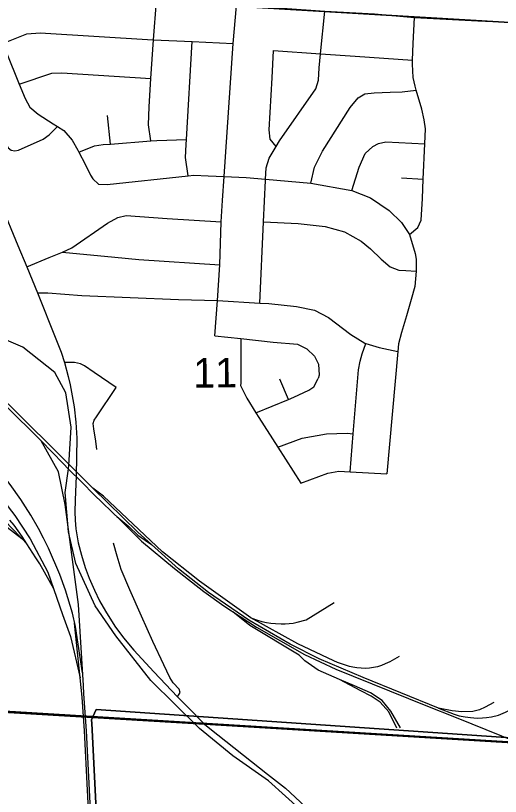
# Model space of a CAD drawing. Extents: x 114604 to 551442, y 316898 to 567001.
# Drawn here: x 216409 to 220041, y 360166 to 366011 of the extents above; entities that cross this region are included whole.
import ezdxf

# ---------------------------------------------------------------- set-up
doc = ezdxf.new("R2010")
doc.units = 0
for name, color, linetype in [('GE_P_Alignment_1000_Bearings', 7, 'Continuous'), ('GE_P_Alignment_100_Cardinal_Points', 7, 'Continuous'), ('GE_P_Alignment_100_Stations', 7, 'Continuous'), ('GE_P_Alignment_500_Bearings', 7, 'Continuous'), ('GE_P_Alignment_500_Distances', 7, 'Continuous'), ('PV_X_Curb', 7, 'Continuous'), ('SN_P_Signs', 7, 'Continuous')]:
    doc.layers.add(name, color=color, linetype=linetype)

msp = doc.modelspace()

# ---------------------------------------------------------------- linework, layer by layer
at = {"layer": 'GE_P_Alignment_1000_Bearings'}
msp.add_line((216456.6, 362095.6), (216492.9, 362057.8), dxfattribs=at)
for points in [[(216804.6, 362619), (216808, 362643.5), (216824.9, 362929.5), (216786.4, 363187.4), (216702.5, 363340.6), (216464.6, 363528.1), (216245.2, 363621.2), (215895.4, 363760.6), (215658.2, 363865.3), (215432.3, 364029.3), (214181.5, 365315.5), (211781.6, 367717.1), (210739.5, 368756.4), (210453.2, 369097.3), (210327.2, 369362.6), (210314.7, 369451.2), (210391.1, 371161.2), (210366.6, 371273.4), (210433.4, 371945.1)], [(216987.1, 362472.6), (216699.3, 362763.4), (216233.5, 363219.6)], [(215573, 363159.5), (215779.1, 362965.8), (215944.9, 362804.6), (216112.9, 362628.7), (216235.5, 362483.7), (216403.7, 362267.9), (216519.6, 362093.4), (216651.6, 361844.3), (216760.2, 361528.6), (216820.6, 361363.3), (216893.1, 361052.9)], [(216910.9, 361091.1), (216857.3, 361436.9), (216834.5, 361537.7), (216783.3, 361710.3), (216740.4, 361828), (216655.4, 362024), (216618.3, 362098.8), (216580.6, 362170.7), (216522.8, 362271.6), (216483.5, 362333.2), (216449.1, 362388.8), (216367.8, 362500.4), (216296.6, 362594.2), (216217, 362703.3), (216051.7, 362924.1), (215851.5, 363176.5)], [(216599.7, 362827.4), (216332.1, 363095.2)], [(215545.4, 362833), (216139.1, 362370.2), (216250.8, 362279), (216347, 362182.4), (216456.6, 362095.6)], [(215567.8, 362850.5), (216243.6, 362318.9), (216374.8, 362180.9), (216456.6, 362095.6)], [(218631.3, 350262.5), (217853.7, 352934.3), (217674.8, 353593.6), (217531.2, 354093.5), (217400, 354543.5), (217314.5, 354881.9), (217268, 355092.5), (217250.3, 355195.4), (217209.2, 355484), (217183.1, 355776.8), (217162.6, 356126.6), (217143.8, 356648.5), (217105.3, 357415.1), (217084.3, 357830.9), (217051.7, 358460.6), (216986.3, 359770), (216940.9, 360657.6), (216921.1, 360934.3), (216916.8, 360994.9), (216879.9, 361602.7), (216780.7, 362352), (216730.4, 362594.8), (216599.7, 362827.4)], [(216599.7, 362827.4), (216765.9, 362658.1), (216805.8, 362616.2), (216908.2, 362515.6), (216996.6, 362426.7), (217193.1, 362237), (217353.4, 362077.8), (217599.9, 361871.7), (217668.4, 361817), (217819.5, 361700.2), (217968.1, 361593.4), (218214.3, 361432.3), (218573.4, 361229.3), (218808.7, 361118.6), (219482.9, 360845.7), (219708.4, 360755.4), (220389.1, 360483), (221214.4, 360150.5), (221567.8, 360008), (222153.9, 359772.3), (222854.8, 359492.1)], [(219869.9, 355992.5), (219885.4, 356502.9), (219862.7, 357188.8), (219770.5, 357673.1), (219721.1, 357956.6), (219618.9, 358192.5), (219444.8, 358569.8), (218816.1, 359653.5), (218559, 360053.8), (218303.1, 360282.6), (218035.7, 360469.9), (217785.9, 360675.1), (217422.7, 361033.3), (217160.1, 361368.5), (217004.8, 361592.1), (216860.6, 361910.4), (216805.7, 362146.6), (216779.9, 362442.2), (216804.6, 362619)], [(218172.1, 361503.1), (217786.4, 361776.4), (217508.8, 361996.6), (217067.9, 362413), (216987.1, 362472.6)], [(217427, 362052.6), (217325, 362144.5), (216987.1, 362472.6)], [(217166.9, 362262.3), (217257.3, 362185.6), (217324.2, 362122.6), (217427, 362052.6)], [(216492.9, 362057.8), (216457.7, 362111.5), (216428.6, 362154), (216397.7, 362195.2), (216364.9, 362235)], [(216694.8, 361718.8), (216590.4, 361906.6), (216561.6, 361952.6), (216492.9, 362057.8)], [(219992.9, 360868.8), (219928, 360832.8), (219885, 360812.8), (219834, 360801.7), (219753, 360799.5), (219679.9, 360806.4), (219578.1, 360825.5), (219012.1, 361056), (218682.6, 361195.8), (218465.3, 361305.9), (218157.7, 361485.6), (217854.2, 361691.2), (217629.7, 361870.1), (217427, 362052.6)], [(218172.1, 361503.1), (218222.2, 361485.3), (218254.7, 361475.1), (218288, 361467.3), (218321.7, 361462), (218355.8, 361459.3), (218398.2, 361457.4), (218428.4, 361457.3), (218458.5, 361459.4), (218488.3, 361463.8), (218517.7, 361470.4), (218587.2, 361488.7), (218796.4, 361617)], [(218835.4, 361041.7), (218675.2, 361111.6), (218577.1, 361181.7), (218534.4, 361223.5), (218164.2, 361446.3), (218036.5, 361548.7)], [(219283.7, 361212.5), (219211.5, 361173.2), (219195.3, 361164.7), (219178.8, 361157), (219149.9, 361145.6), (219120.2, 361136.5), (219089.9, 361129.9), (219059.2, 361125.7), (219028.2, 361124.1), (218997.1, 361124.9), (218966.3, 361128.2), (218935.8, 361133.9), (218911.6, 361139.5), (218881.2, 361147.5), (218851.2, 361157), (218821.7, 361168.1), (218792.9, 361180.8), (218524.3, 361307.7), (218172.1, 361503.1)], [(218616.7, 350258.5), (217839.2, 352930.2), (217660.2, 353589.6), (217516.7, 354089.3), (217385.4, 354539.6), (217299.8, 354878.4), (217253.2, 355089.6), (217235.3, 355193), (217194.2, 355482.3), (217168, 355775.7), (217147.5, 356125.9), (217128.7, 356647.8), (217090.2, 357414.3), (217069.2, 357830.1), (217036.6, 358459.8), (216971.2, 359769.2), (216925.8, 360656.6), (216907.8, 360908.2), (216851.6, 361462.1)], [(219578.1, 360825.5), (219693.6, 360781.5), (219733.1, 360768.5), (219775.9, 360760.6), (219817.9, 360755.5), (219866.5, 360752.6), (219905.8, 360753.5), (219937.3, 360755.6), (219975.5, 360762.4), (220027.9, 360774.7), (220079.7, 360795.5), (220137.5, 360824.4), (220191.2, 360862.5), (220239.8, 360905.6), (220276.2, 360943.6), (220320.7, 361000), (220350.8, 361056.2), (220378.9, 361122.6), (220407.7, 361290.2)], [(219266.4, 360677.5), (219205.1, 360797.9), (219140.9, 360871.5), (219073.8, 360916.2), (218996.7, 360954.9), (218835.4, 361041.7)], [(219292.4, 360678.5), (219220.1, 360804.9), (219154.9, 360882.5), (219067.7, 360941.1), (218947.6, 360992.7), (218835.4, 361041.7)]]:
    msp.add_lwpolyline(points, dxfattribs=at)
at = {"layer": 'GE_P_Alignment_100_Cardinal_Points'}
for p, q in [((217119.9, 365049.7), (217097.9, 365264.1)), ((219299.4, 364796), (219463.4, 364787.5)), ((218452.8, 363137), (218387.8, 363290.7))]:
    msp.add_line(p, q, dxfattribs=at)
for points in [[(217422.6, 365073.9), (217405, 365193.1), (217409.5, 365329.5), (217421.3, 365540.1), (217442.6, 365830.6), (217463.9, 366119.9), (217477.6, 366266.7), (217490.8, 366327), (217602, 366426.1), (217645.8, 366475.4), (217700.9, 366537.4), (217722.7, 366593.6), (217732.1, 366617.9), (217750.5, 366764.4), (217777.9, 366828.8), (217807.1, 366903.3)], [(215441, 366236.4), (216246.6, 366192.9), (216944, 366156.3), (217463.9, 366119.9), (218063.4, 366088.1), (218409.3, 366066.7), (218727, 366045.5), (219097.1, 366024.4), (219396.9, 365998.1), (219872.3, 365973.4)], [(216246.6, 366192.9), (216243.7, 366075.7), (216257.5, 365998.3), (216317.6, 365804.7), (216337.9, 365739.2), (216436, 365497.8), (216479.8, 365389.9), (216516.6, 365326.1), (216577.2, 365272.6), (216690.1, 365201.7), (216723.8, 365181.1), (216770.7, 365152.4), (216833.6, 365078.9), (216874.4, 365005.1), (216882.8, 364989.2), (216929.6, 364899.5), (216970.5, 364815.7), (216988.8, 364789.8), (217031.3, 364750.2)], [(217901.6, 363615.1), (217921.6, 363877.5), (217938.8, 364146.3), (217949.4, 364467.2), (217958.8, 364627.9), (217971, 364807.5), (218039.2, 365803.5), (218063.1, 366084.8)], [(218238.1, 363859.4), (218266.1, 364466.7), (218280.4, 364777.3), (218281.1, 364786.9), (218287.4, 364871.6), (218308.7, 364944), (218361.4, 365030.5), (218387.4, 365073.1), (218659.5, 365462.9), (218678.8, 365527.2), (218683.9, 365619.5), (218694.5, 365725), (218727, 366045.5)], [(219359.5, 364372.6), (219423.5, 364424.5), (219447, 364478.8), (219457.2, 364643.3), (219463.4, 364787.5), (219474.8, 365052.2), (219479.7, 365164.8), (219470.9, 365230.8), (219452.1, 365310.8), (219410.7, 365453.2), (219402.2, 365482.7), (219387.4, 365548.7), (219382.4, 365646.9), (219383.6, 365678.1), (219388.7, 365801.3), (219396.9, 365998.1)], [(219872.3, 365973.4), (220046.6, 365964.3), (220449.8, 365941.8), (221038.9, 365903.6)], [(215890.2, 365555.6), (216066.1, 365658.6), (216110.8, 365691.3), (216317.6, 365804.7), (216492.7, 365875.2), (216592.7, 365882.2), (217436.2, 365831), (217442.6, 365830.6), (217732.4, 365817.5), (218039.2, 365803.5)], [(217702.8, 364811.3), (217681.9, 364949.5), (217686.9, 365045.8), (217689.1, 365083.1), (217732.4, 365817.5)], [(218361.4, 365030.5), (218315.2, 365086.4), (218308.4, 365156.5), (218332.2, 365545.7), (218342.1, 365750.2)], [(218342.1, 365750.2), (218694.5, 365725), (218953.3, 365706.5), (219383.6, 365678.1)], [(216066.1, 365658.6), (216094.9, 365613.9), (216153.6, 365501.2), (216180.2, 365433.2), (216307.5, 365122.2), (216336.5, 365046.9), (216353.1, 365020.9), (216376.5, 365003.4), (216404.4, 364999.7), (216431.6, 365002.7), (216615.2, 365086.6), (216660.9, 365119.2), (216723.8, 365181.1)], [(216436, 365497.8), (216680, 365580.5), (216756.1, 365583.2), (217421.3, 365540.1)], [(218620.8, 364756.6), (218647.8, 364877.4), (218708.6, 364996.3), (218915.3, 365323.2), (218976.6, 365396), (219024.3, 365426.6), (219096.3, 365433.4), (219214.4, 365438.6), (219304.5, 365439.6), (219410.7, 365453.2)], [(216882.8, 364989.2), (217000.2, 365036.5), (217064.2, 365045.2), (217119.9, 365049.7), (217422.6, 365073.9), (217468.3, 365077.5), (217689.1, 365083.1)], [(218927.3, 364702.5), (218982.1, 364876.9), (219027.1, 364979.6), (219084.6, 365032.3), (219128.4, 365054.8), (219182.4, 365065.4), (219474.8, 365052.2)], [(217031.3, 364750.2), (217095.4, 364746.9), (217702.8, 364811.3), (217745.4, 364815.8), (217851.6, 364812.9), (217971, 364807.5), (218136, 364799.9), (218281.1, 364786.9), (218620.8, 364756.6), (218927.3, 364702.5), (219066.7, 364647.3), (219207.9, 364552.5), (219298.9, 364463.3), (219359.5, 364372.6), (219403.6, 364229.8)], [(216492.5, 364130.4), (216660.8, 364201.1), (216759.9, 364239.2), (216830.1, 364273.2), (217098.5, 364456.3), (217176.1, 364499.1), (217238.1, 364515.8), (217544.6, 364493), (217949.4, 364467.2)], [(218266.1, 364466.7), (218526.2, 364455.2), (218728.6, 364433.2), (218873.2, 364392.7), (218998.1, 364323.8), (219068.8, 364266.4), (219147.7, 364189), (219214.4, 364129.6), (219280.8, 364106.2), (219332.9, 364102.8), (219408.8, 364097.2)], [(216759.9, 364239.2), (217153.1, 364203.1), (217331.7, 364186.1), (217938.8, 364146.3)], [(219403.6, 364229.8), (219410, 364187.8), (219408.8, 364097.2), (219400.2, 363983.2), (219373.2, 363884.7), (219338.5, 363764.1), (219299.8, 363639.4), (219278.7, 363552.9), (219272.1, 363495.9), (219191, 362581.8)], [(216572.3, 363935.6), (216650.1, 363935.5), (216906, 363916.4), (217629.2, 363886.5), (217921.6, 363877.5)], [(217921.6, 363877.5), (218238.1, 363859.4), (218306.4, 363855.5), (218512.8, 363833.6), (218649.3, 363805), (218754, 363751.9), (218919.5, 363623.4), (219026.4, 363558.3), (219032.1, 363556.6), (219132.8, 363527.4), (219272.1, 363495.9)], [(217901.6, 363615.1), (218096.9, 363593.8), (218337.8, 363567.6), (218519.9, 363552.3), (218591.7, 363517.6), (218649.4, 363461.1), (218679, 363402.7), (218684.4, 363318.5), (218676.2, 363294.5)], [(218096.9, 363593.8), (218097.2, 363258.8), (218095, 363242.7), (218140.4, 363146.2), (218210, 363036.9), (218231.5, 363003.1), (218373.9, 362780.8), (218546.3, 362511.6)], [(218915.4, 362595), (218939.1, 362879.4), (218979.1, 363358.3), (218989.6, 363424.4), (219006, 363478.4), (219032.1, 363556.6)], [(217017.7, 362763.3), (217010.4, 362825.2), (216995, 362917.1), (216989.6, 362956.8), (216996.8, 362981.9), (217014.8, 363007.5), (217163.7, 363226.2), (216998.2, 363339.8), (216924.5, 363389.8), (216894.3, 363405.5), (216851, 363413.8), (216776.6, 363414.3)], [(218210, 363036.9), (218452.8, 363137), (218492.9, 363153.5), (218605.5, 363206.8), (218643.7, 363232.6), (218676.2, 363294.5)], [(218373.9, 362780.8), (218556.8, 362848.3), (218737.2, 362879), (218893.5, 362885.9), (218939.1, 362879.4)], [(218546.3, 362511.6), (218747.1, 362586.3), (218831.3, 362599.7), (218915.4, 362595), (219191, 362581.8)], [(217622.9, 360910.8), (217643.3, 360944), (217634, 360967.8), (217589.4, 361016.3), (217565.2, 361054.8), (217520.2, 361151.1), (217438.3, 361326.6), (217352.8, 361515.7), (217263.9, 361712.8), (217199.2, 361863.5), (217170, 361963.3), (217142.4, 362062.8)]]:
    msp.add_lwpolyline(points, dxfattribs=at)
at = {"layer": 'GE_P_Alignment_100_Stations'}
for points in [[(217043.6, 359466.2), (216980.1, 360710.3), (216978.6, 360738.2), (217013.3, 360816.3), (225713.2, 360221.3)], [(225713.2, 360222.6), (217013.3, 360816.3), (216978.6, 360738.2), (216980.1, 360710.3), (217043.6, 359466.2)]]:
    msp.add_lwpolyline(points, dxfattribs=at)
at = {"layer": 'GE_P_Alignment_500_Bearings'}
msp.add_line((217823.8, 360707.6), (217865.2, 360674.8), dxfattribs=at)
for points in [[(216299.3, 364600), (216427.1, 364289.1), (216492.5, 364130.4), (216572.3, 363935.6), (216711.7, 363592.3), (216750.5, 363492), (216776.6, 363414.3), (216804.1, 363310.6), (216819.3, 363247.6), (216848.3, 363082.5), (216861.7, 362966.7), (216867.1, 362846.8), (216863.4, 362566.7), (216854.5, 362384.8), (216852.9, 362295.1), (216855.6, 362233.7), (216860.6, 362167.8), (216877.3, 362063.4), (216901.8, 361972.7), (216930.9, 361878.6), (216961, 361800.4), (217001.4, 361708.6), (217038.4, 361630.5), (217083.2, 361552.4), (217153.4, 361439.3), (217216.5, 361353.4), (217294.4, 361260.8), (217445.5, 361097.3), (217622.9, 360910.8), (217696, 360837.5), (217823.8, 360707.6)], [(214061.5, 360927.9), (215136.6, 360865.1), (217823.8, 360707.6)], [(217823.8, 360707.6), (220463.4, 360547.7), (222534.8, 360424), (223021, 360402.9), (224141.6, 360332), (224597.6, 360301.2)], [(217865.2, 360674.8), (218295.4, 360332.8), (218430.6, 360226.7), (218579.7, 360088.9), (218660.1, 359989.2), (218761.5, 359837.3), (219301.4, 358882.2), (219574.9, 358380.6), (219645.1, 358252.9), (219694.4, 358126.4), (219730.6, 358015.5), (219754.8, 357917.6), (219815.7, 357632.8), (219885, 357284.1), (219966.5, 356859.6), (220016.3, 356617.8)]]:
    msp.add_lwpolyline(points, dxfattribs=at)
at = {"layer": 'GE_P_Alignment_500_Distances'}
for points in [[(202957.2, 361066.6), (203173.6, 361126), (203361.3, 361141.8), (203592.8, 361114.6), (203809.8, 361072.8), (204027.1, 361002.1), (204287.6, 360960.6), (204417.7, 360954.4), (204769.8, 361400.5), (207096.8, 361332.5), (208169.7, 361284.4), (208552.9, 361258.6), (209132.9, 361224.3), (209780.2, 361190.3), (210185.5, 361167.7), (211235.9, 361101.5), (211937.1, 361053.8), (213234, 360978.2), (213279.3, 360976.1), (214060.3, 360930.7), (215135.5, 360867.9), (217822.6, 360710.4), (220462.2, 360550.5), (222533.6, 360426.9)], [(222533.6, 360426.9), (220462.2, 360550.5), (217822.6, 360710.4), (215135.5, 360867.9), (214060.3, 360930.7), (213279.3, 360976.1), (213234, 360978.2), (211937.1, 361053.8), (211235.9, 361101.5), (210185.5, 361167.7), (209780.2, 361190.3)]]:
    msp.add_lwpolyline(points, dxfattribs=at)
at = {"layer": 'SN_P_Signs'}
for points in [[(218415.5, 371401.9), (221062.7, 371254.5), (220701.4, 365925), (215434, 366240.4), (215761.4, 371549.8)], [(215434, 366240.4), (220701.4, 365925), (220384.2, 360557.5), (215134.9, 360875)], [(220384.2, 360557.5), (220065.6, 355222.7), (214813.5, 355545.6), (215134.9, 360875)]]:
    msp.add_lwpolyline(points, close=True, dxfattribs=at)

# ---------------------------------------------------------------- texts
at = {"layer": 'PV_X_Curb'}
msp.add_text('11', height=221.02, rotation=0.41377, dxfattribs=at).set_placement((217740.2, 363226))

doc.saveas('drawing.dxf')
